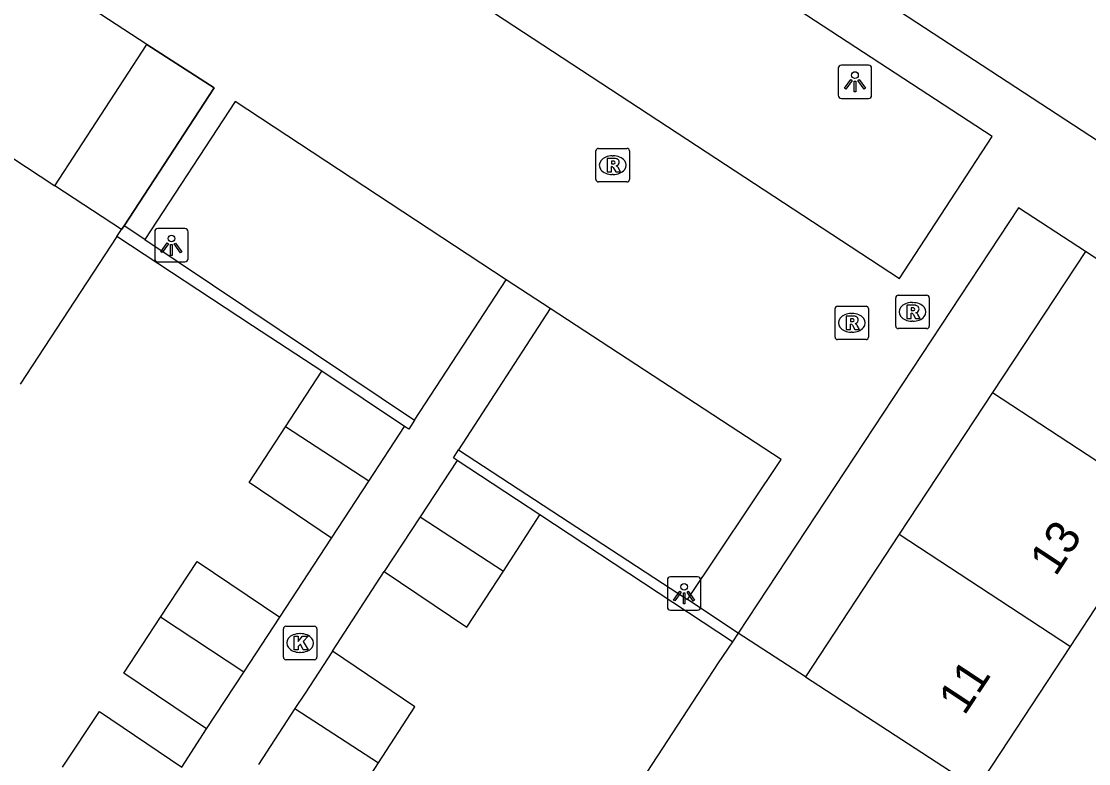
# Model space of a CAD drawing. Extents: x 159280 to 160375, y 384531 to 385872.
# Drawn here: x 159675.25 to 159707.13, y 385029.73 to 385051.93 of the extents above; entities that cross this region are included whole.
import ezdxf

# ---------------------------------------------------------------- set-up
doc = ezdxf.new("R2010")
doc.units = 0
for name, color, linetype in [('IMGEO_Groenvoorziening', 7, 'Continuous'), ('IMGEO_Hek', 7, 'Continuous'), ('IMGEO_Kolk', 7, 'Continuous'), ('IMGEO_Lichtpunt', 7, 'Continuous'), ('IMGEO_Pand', 7, 'Continuous'), ('IMGEO_Pand_nummerreeks', 7, 'Continuous'), ('IMGEO_Parkeervlak_open', 7, 'Continuous'), ('IMGEO_Rijbaan_lokaal_open', 7, 'Continuous'), ('IMGEO_Rioolput', 7, 'Continuous'), ('IMGEO_Voetpad_open', 7, 'Continuous')]:
    doc.layers.add(name, color=color, linetype=linetype)

msp = doc.modelspace()

# ---------------------------------------------------------------- linework, layer by layer
at = {"layer": 'IMGEO_Groenvoorziening'}
for points in [[(159678.242, 385045.703), (159678.316, 385045.816)], [(159684.227, 385041.461), (159682.154, 385042.826), (159678.104, 385045.493)], [(159696.49, 385033.372), (159690.738, 385037.169)]]:
    msp.add_lwpolyline(points, dxfattribs=at)
at = {"layer": 'IMGEO_Hek'}
for points in [[(159679.002, 385051.23), (159681.005, 385049.94), (159678.316, 385045.816), (159678.242, 385045.703)], [(159707.037, 385045.044), (159705.037, 385046.345), (159696.664, 385033.634)]]:
    msp.add_lwpolyline(points, dxfattribs=at)
at = {"layer": 'IMGEO_Kolk'}
for p, q in [((159683.077, 385032.912), (159683.077, 385033.764)), ((159683.152, 385033.838), (159684.004, 385033.838)), ((159683.565, 385033.618), (159683.59, 385033.618)), ((159684.078, 385033.764), (159684.078, 385032.912)), ((159683.588, 385033.058), (159683.563, 385033.058)), ((159684.004, 385032.838), (159683.152, 385032.838))]:
    msp.add_line(p, q, dxfattribs=at)
for points in [[(159683.077, 385032.912), (159683.077, 385033.764)], [(159683.152, 385033.838), (159684.004, 385033.838)], [(159684.078, 385033.764), (159684.078, 385032.912)], [(159683.398, 385033.538), (159683.521, 385033.538), (159683.521, 385033.387), (159683.651, 385033.538), (159683.815, 385033.538), (159683.669, 385033.387), (159683.822, 385033.138), (159683.67, 385033.138), (159683.585, 385033.302), (159683.521, 385033.235), (159683.521, 385033.138), (159683.398, 385033.138), (159683.398, 385033.538)], [(159684.004, 385032.838), (159683.152, 385032.838)]]:
    msp.add_lwpolyline(points, dxfattribs=at)
for centre, start, end in [((159683.154, 385033.762), 91.552, 178.448), ((159683.154, 385033.762), 91.552, 178.448), ((159684.002, 385033.762), 1.552, 88.448), ((159684.002, 385033.762), 1.552, 88.448), ((159683.154, 385032.914), 181.552, 268.448), ((159683.154, 385032.914), 181.552, 268.448), ((159684.002, 385032.914), 271.552, 358.448), ((159684.002, 385032.914), 271.552, 358.448)]:
    msp.add_arc(centre, 0.0765, start, end, dxfattribs=at)
for centre, major_axis, ratio, start_param, end_param in [((159683.564, 385033.338), (-0.387, 0.002), 0.722429, 4.712389, 7.853982), ((159683.589, 385033.338), (-0.39, 0.002), 0.717154, 1.570796, 4.712389)]:
    msp.add_ellipse(centre, major_axis=major_axis, ratio=ratio, start_param=start_param, end_param=end_param, dxfattribs=at)
at = {"layer": 'IMGEO_Lichtpunt'}
for p, q in [((159699.654, 385050.522), (159699.654, 385049.715)), ((159699.654, 385050.522), (159699.654, 385049.715)), ((159700.556, 385050.617), (159699.748, 385050.617)), ((159700.556, 385050.617), (159699.748, 385050.617)), ((159700.65, 385049.715), (159700.65, 385050.522)), ((159700.65, 385049.715), (159700.65, 385050.522)), ((159699.748, 385049.621), (159700.556, 385049.621)), ((159699.748, 385049.621), (159700.556, 385049.621)), ((159680.135, 385045.73), (159679.327, 385045.73)), ((159680.135, 385045.73), (159679.327, 385045.73)), ((159679.233, 385045.635), (159679.233, 385044.828)), ((159679.233, 385045.635), (159679.233, 385044.828)), ((159680.229, 385044.828), (159680.229, 385045.635)), ((159680.229, 385044.828), (159680.229, 385045.635)), ((159679.327, 385044.734), (159680.135, 385044.734)), ((159679.327, 385044.734), (159680.135, 385044.734)), ((159694.549, 385035.22), (159694.549, 385034.413)), ((159694.549, 385035.22), (159694.549, 385034.413)), ((159695.451, 385035.315), (159694.643, 385035.315)), ((159695.451, 385035.315), (159694.643, 385035.315)), ((159695.545, 385034.413), (159695.545, 385035.22)), ((159695.545, 385034.413), (159695.545, 385035.22)), ((159694.643, 385034.319), (159695.451, 385034.319)), ((159694.643, 385034.319), (159695.451, 385034.319))]:
    msp.add_line(p, q, dxfattribs=at)
for points in [[(159700.028, 385050.186), (159700.067, 385050.158), (159699.879, 385049.896), (159699.841, 385049.923), (159700.028, 385050.186)], [(159700.13, 385050.138), (159700.177, 385050.138), (159700.177, 385049.816), (159700.13, 385049.816), (159700.13, 385050.138)], [(159700.24, 385050.158), (159700.278, 385050.185), (159700.465, 385049.923), (159700.426, 385049.895), (159700.24, 385050.158)], [(159679.607, 385045.299), (159679.646, 385045.271), (159679.458, 385045.009), (159679.42, 385045.036), (159679.607, 385045.299)], [(159679.709, 385045.251), (159679.756, 385045.251), (159679.756, 385044.929), (159679.709, 385044.929), (159679.709, 385045.251)], [(159679.819, 385045.271), (159679.857, 385045.298), (159680.044, 385045.036), (159680.005, 385045.008), (159679.819, 385045.271)], [(159694.923, 385034.884), (159694.962, 385034.856), (159694.774, 385034.594), (159694.736, 385034.621), (159694.923, 385034.884)], [(159695.025, 385034.836), (159695.072, 385034.836), (159695.072, 385034.514), (159695.025, 385034.514), (159695.025, 385034.836)], [(159695.135, 385034.856), (159695.173, 385034.883), (159695.36, 385034.621), (159695.321, 385034.593), (159695.135, 385034.856)]]:
    msp.add_lwpolyline(points, dxfattribs=at)
for centre in [(159700.153, 385050.32), (159679.732, 385045.433), (159695.048, 385035.018)]:
    msp.add_circle(centre, 0.0994, dxfattribs=at)
for centre, start, end in [((159699.748, 385050.522), 90, 180), ((159699.748, 385050.522), 90, 180), ((159700.556, 385050.522), 0, 90), ((159700.556, 385050.522), 0, 90), ((159699.748, 385049.715), 180, 270), ((159699.748, 385049.715), 180, 270), ((159700.556, 385049.715), 270, 0), ((159700.556, 385049.715), 270, 360), ((159679.327, 385045.635), 90, 180), ((159679.327, 385045.635), 90, 180), ((159680.135, 385045.635), 0, 90), ((159680.135, 385045.635), 0, 90), ((159679.327, 385044.828), 180, 270), ((159679.327, 385044.828), 180, 270), ((159680.135, 385044.828), 270, 0), ((159680.135, 385044.828), 270, 360), ((159694.643, 385035.22), 90, 180), ((159694.643, 385035.22), 90, 180), ((159695.451, 385035.22), 0, 90), ((159695.451, 385035.22), 0, 90), ((159694.643, 385034.413), 180, 270), ((159694.643, 385034.413), 180, 270), ((159695.451, 385034.413), 270, 0), ((159695.451, 385034.413), 270, 360)]:
    msp.add_arc(centre, 0.0946, start, end, dxfattribs=at)
at = {"layer": 'IMGEO_Pand'}
for points in [[(159715.693, 385042.917), (159713.684, 385044.233), (159713.132, 385044.595), (159714.557, 385046.77), (159711.001, 385049.098), (159709.793, 385047.246), (159709.583, 385046.927), (159709.408, 385047.042), (159690.113, 385059.669), (159688.052, 385061.026), (159684.69, 385055.888), (159680.322, 385058.747)], [(159679.002, 385051.23), (159676.479, 385052.885)], [(159676.251, 385047.011), (159679.002, 385051.23)], [(159671.126, 385050.378), (159676.251, 385047.011)], [(159678.242, 385045.703), (159676.251, 385047.011)], [(159678.104, 385045.493), (159675.21, 385041.075)], [(159678.104, 385045.493), (159678.242, 385045.703)], [(159707.037, 385045.044), (159704.263, 385040.828)], [(159709.37, 385037.48), (159712.153, 385041.724), (159707.783, 385044.559), (159707.037, 385045.044)], [(159683.14, 385039.801), (159684.227, 385041.461)], [(159686.698, 385039.81), (159684.227, 385041.461)], [(159704.263, 385040.828), (159701.473, 385036.588)], [(159704.263, 385040.828), (159709.37, 385037.48)], [(159684.519, 385036.476), (159682.054, 385038.141), (159683.14, 385039.801)], [(159685.628, 385038.173), (159683.14, 385039.801)], [(159685.628, 385038.173), (159686.698, 385039.81)], [(159688.265, 385038.797), (159687.159, 385037.107)], [(159690.738, 385037.169), (159688.265, 385038.797)], [(159684.519, 385036.476), (159685.628, 385038.173)], [(159706.587, 385033.235), (159709.37, 385037.48)], [(159689.648, 385035.49), (159690.738, 385037.169)], [(159687.159, 385037.107), (159686.092, 385035.477)], [(159687.159, 385037.107), (159689.648, 385035.49)], [(159701.473, 385036.588), (159698.671, 385032.329)], [(159701.473, 385036.588), (159706.587, 385033.235)], [(159679.405, 385034.107), (159680.502, 385035.773), (159682.97, 385034.108)], [(159686.092, 385035.477), (159688.557, 385033.812), (159689.648, 385035.49)], [(159680.781, 385030.771), (159678.308, 385032.441), (159679.405, 385034.107)], [(159681.894, 385032.468), (159679.405, 385034.107)], [(159681.894, 385032.468), (159682.97, 385034.108)], [(159696.664, 385033.634), (159696.49, 385033.372)], [(159698.671, 385032.329), (159696.664, 385033.634)], [(159696.49, 385033.372), (159696.07, 385032.741), (159693.635, 385029.02)], [(159684.54, 385033.097), (159683.724, 385031.842), (159683.422, 385031.377)], [(159685.921, 385029.756), (159687.007, 385031.43), (159684.54, 385033.097)], [(159703.805, 385028.991), (159706.587, 385033.235)], [(159680.781, 385030.771), (159681.894, 385032.468)], [(159698.671, 385032.329), (159703.805, 385028.991)], [(159676.481, 385029.625), (159677.582, 385031.29), (159680.048, 385029.625)], [(159683.422, 385031.377), (159682.334, 385029.704)], [(159683.422, 385031.377), (159685.921, 385029.756)], [(159684.836, 385028.082), (159685.921, 385029.756)]]:
    msp.add_lwpolyline(points, dxfattribs=at)
at = {"layer": 'IMGEO_Parkeervlak_open'}
for points in [[(159678.934, 385045.401), (159686.993, 385040.001)], [(159688.313, 385039.115), (159695.151, 385034.636)]]:
    msp.add_lwpolyline(points, dxfattribs=at)
at = {"layer": 'IMGEO_Rijbaan_lokaal_open'}
for points in [[(159704.251, 385048.484), (159688.391, 385058.861), (159685.629, 385054.646), (159701.487, 385044.232), (159704.251, 385048.484)], [(159678.316, 385045.816), (159681.005, 385049.94), (159679.002, 385051.23)], [(159689.734, 385044.198), (159681.638, 385049.533), (159678.934, 385045.401)], [(159707.037, 385045.044), (159705.037, 385046.345), (159696.664, 385033.634)], [(159678.934, 385045.401), (159678.316, 385045.816)], [(159691.051, 385043.344), (159689.734, 385044.198)], [(159695.151, 385034.636), (159697.947, 385038.822), (159691.051, 385043.344)], [(159696.664, 385033.634), (159695.151, 385034.636)]]:
    msp.add_lwpolyline(points, dxfattribs=at)
at = {"layer": 'IMGEO_Rioolput'}
for p, q in [((159692.414, 385047.199), (159692.414, 385048.051)), ((159692.489, 385048.125), (159693.341, 385048.125)), ((159693.415, 385048.051), (159693.415, 385047.199)), ((159692.902, 385047.905), (159692.927, 385047.905)), ((159692.925, 385047.345), (159692.9, 385047.345)), ((159693.341, 385047.125), (159692.489, 385047.125)), ((159701.369, 385042.811), (159701.369, 385043.663)), ((159701.444, 385043.737), (159702.296, 385043.737)), ((159701.857, 385043.517), (159701.882, 385043.517)), ((159702.37, 385043.663), (159702.37, 385042.811)), ((159699.556, 385042.483), (159699.556, 385043.335)), ((159699.631, 385043.409), (159700.483, 385043.409)), ((159700.044, 385043.189), (159700.069, 385043.189)), ((159700.557, 385043.335), (159700.557, 385042.483)), ((159701.88, 385042.957), (159701.855, 385042.957)), ((159700.067, 385042.629), (159700.042, 385042.629)), ((159702.296, 385042.737), (159701.444, 385042.737)), ((159700.483, 385042.409), (159699.631, 385042.409))]:
    msp.add_line(p, q, dxfattribs=at)
for points in [[(159692.414, 385047.199), (159692.414, 385048.051)], [(159692.489, 385048.125), (159693.341, 385048.125)], [(159693.415, 385048.051), (159693.415, 385047.199)], [(159693.003, 385047.823), (159692.751, 385047.825), (159692.751, 385047.425)], [(159692.929, 385047.744), (159692.875, 385047.744), (159692.875, 385047.663)], [(159692.875, 385047.663), (159692.927, 385047.663)], [(159692.751, 385047.425), (159692.875, 385047.425), (159692.875, 385047.587), (159692.886, 385047.587)], [(159692.933, 385047.558), (159693.004, 385047.425), (159693.144, 385047.425), (159693.079, 385047.551)], [(159693.341, 385047.125), (159692.489, 385047.125)], [(159701.369, 385042.811), (159701.369, 385043.663)], [(159701.444, 385043.737), (159702.296, 385043.737)], [(159702.37, 385043.663), (159702.37, 385042.811)], [(159699.556, 385042.483), (159699.556, 385043.335)], [(159699.631, 385043.409), (159700.483, 385043.409)], [(159700.557, 385043.335), (159700.557, 385042.483)], [(159701.958, 385043.435), (159701.706, 385043.437), (159701.706, 385043.037)], [(159701.706, 385043.037), (159701.83, 385043.037), (159701.83, 385043.199), (159701.841, 385043.199)], [(159701.884, 385043.356), (159701.83, 385043.356), (159701.83, 385043.275)], [(159701.83, 385043.275), (159701.882, 385043.275)], [(159700.145, 385043.107), (159699.893, 385043.109), (159699.893, 385042.709)], [(159699.893, 385042.709), (159700.017, 385042.709), (159700.017, 385042.871), (159700.028, 385042.871)], [(159700.071, 385043.028), (159700.017, 385043.028), (159700.017, 385042.947)], [(159700.017, 385042.947), (159700.069, 385042.947)], [(159701.888, 385043.17), (159701.959, 385043.037), (159702.099, 385043.037), (159702.034, 385043.163)], [(159700.075, 385042.842), (159700.146, 385042.709), (159700.286, 385042.709), (159700.221, 385042.835)], [(159702.296, 385042.737), (159701.444, 385042.737)], [(159700.483, 385042.409), (159699.631, 385042.409)]]:
    msp.add_lwpolyline(points, dxfattribs=at)
for centre, radius, start, end in [((159692.491, 385048.049), 0.0765, 91.552, 178.448), ((159692.491, 385048.049), 0.0765, 91.552, 178.448), ((159693.339, 385048.049), 0.0765, 1.552, 88.448), ((159693.339, 385048.049), 0.0765, 1.552, 88.448), ((159692.911, 385047.852), 0.19, 274.7715, 282.9687), ((159692.935, 385047.648), 0.0964, 77.0061, 93.1865), ((159692.949, 385047.705), 0.0378, 276.6634, 79.6772), ((159693.002, 385047.713), 0.109, 350.3612, 89.416), ((159693, 385047.713), 0.112, 277.5842, 350.9817), ((159692.885, 385047.534), 0.0533, 26.0293, 88.6989), ((159692.984, 385047.498), 0.108, 29.5134, 73.7905), ((159692.491, 385047.201), 0.0765, 181.552, 268.448), ((159692.491, 385047.201), 0.0765, 181.552, 268.448), ((159693.339, 385047.201), 0.0765, 271.552, 358.448), ((159693.339, 385047.201), 0.0765, 271.552, 358.448), ((159701.446, 385043.661), 0.0765, 91.552, 178.448), ((159701.446, 385043.661), 0.0765, 91.552, 178.448), ((159702.294, 385043.661), 0.0765, 1.552, 88.448), ((159702.294, 385043.661), 0.0765, 1.552, 88.448), ((159699.633, 385043.333), 0.0765, 91.552, 178.448), ((159699.633, 385043.333), 0.0765, 91.552, 178.448), ((159700.481, 385043.333), 0.0765, 1.552, 88.448), ((159700.481, 385043.333), 0.0765, 1.552, 88.448), ((159701.84, 385043.146), 0.0533, 26.0293, 88.6989), ((159701.866, 385043.464), 0.19, 274.7715, 282.9687), ((159701.89, 385043.26), 0.0964, 77.0061, 93.1865), ((159701.904, 385043.317), 0.0378, 276.6634, 79.6772), ((159701.957, 385043.325), 0.109, 350.3612, 89.416), ((159701.955, 385043.325), 0.112, 277.5842, 350.9817), ((159701.939, 385043.11), 0.108, 29.5134, 73.7905), ((159700.027, 385042.818), 0.0533, 26.0293, 88.6989), ((159700.053, 385043.136), 0.19, 274.7715, 282.9687), ((159700.077, 385042.932), 0.0964, 77.0061, 93.1865), ((159700.091, 385042.989), 0.0378, 276.6634, 79.6772), ((159700.144, 385042.997), 0.109, 350.3612, 89.416), ((159700.142, 385042.997), 0.112, 277.5842, 350.9817), ((159700.126, 385042.782), 0.108, 29.5134, 73.7905), ((159701.446, 385042.813), 0.0765, 181.552, 268.448), ((159701.446, 385042.813), 0.0765, 181.552, 268.448), ((159702.294, 385042.813), 0.0765, 271.552, 358.448), ((159702.294, 385042.813), 0.0765, 271.552, 358.448), ((159699.633, 385042.485), 0.0765, 181.552, 268.448), ((159699.633, 385042.485), 0.0765, 181.552, 268.448), ((159700.481, 385042.485), 0.0765, 271.552, 358.448), ((159700.481, 385042.485), 0.0765, 271.552, 358.448)]:
    msp.add_arc(centre, radius, start, end, dxfattribs=at)
for centre, major_axis, ratio, start_param, end_param in [((159692.901, 385047.625), (-0.387, 0.002), 0.722429, 4.712389, 7.853982), ((159692.926, 385047.625), (-0.39, 0.002), 0.717154, 1.570796, 4.712389), ((159701.856, 385043.237), (-0.387, 0.002), 0.722429, 4.712389, 7.853982), ((159701.881, 385043.237), (-0.39, 0.002), 0.717154, 1.570796, 4.712389), ((159700.043, 385042.909), (-0.387, 0.002), 0.722429, 4.712389, 7.853982), ((159700.068, 385042.909), (-0.39, 0.002), 0.717154, 1.570796, 4.712389)]:
    msp.add_ellipse(centre, major_axis=major_axis, ratio=ratio, start_param=start_param, end_param=end_param, dxfattribs=at)
at = {"layer": 'IMGEO_Voetpad_open'}
for points in [[(159686.993, 385040.001), (159689.734, 385044.198)], [(159691.051, 385043.344), (159688.313, 385039.115)], [(159686.993, 385040.001), (159686.82, 385039.73), (159686.698, 385039.81)], [(159688.265, 385038.797), (159688.159, 385038.87), (159688.313, 385039.115)], [(159682.97, 385034.108), (159684.519, 385036.476)], [(159684.54, 385033.097), (159686.092, 385035.477)], [(159680.048, 385029.625), (159680.781, 385030.771)]]:
    msp.add_lwpolyline(points, dxfattribs=at)

# ---------------------------------------------------------------- texts
at = {"layer": 'IMGEO_Pand_nummerreeks'}
for s, p in [('13', (159706.145, 385035.301)), ('11', (159703.419, 385031.143))]:
    msp.add_text(s, height=1, rotation=56.5509, dxfattribs=at).set_placement(p)

doc.saveas('drawing.dxf')
